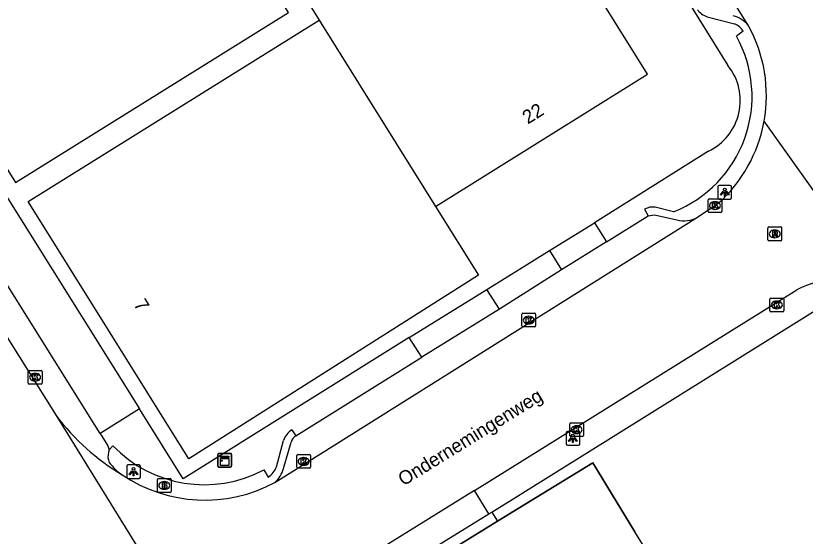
# Model space of a CAD drawing. Extents: x 158461 to 159795, y 387220 to 388672.
# Drawn here: x 158705 to 158762.6, y 387757.5 to 387795.5 of the extents above; entities that cross this region are included whole.
import ezdxf

# ---------------------------------------------------------------- set-up
doc = ezdxf.new("R2010")
doc.units = 0
for name, color, linetype in [('IMGEO_Brandkraan', 7, 'Continuous'), ('IMGEO_Hek', 7, 'Continuous'), ('IMGEO_Kast', 7, 'Continuous'), ('IMGEO_Kolk', 7, 'Continuous'), ('IMGEO_Lichtpunt', 7, 'Continuous'), ('IMGEO_Muur', 7, 'Continuous'), ('IMGEO_Openbare_ruimte_label', 7, 'Continuous'), ('IMGEO_Pand', 7, 'Continuous'), ('IMGEO_Pand_nummerreeks', 7, 'Continuous'), ('IMGEO_Parkeervlak_gesloten', 7, 'Continuous'), ('IMGEO_Rijbaan_lokaal_gesloten', 7, 'Continuous'), ('IMGEO_Rioolput', 7, 'Continuous'), ('IMGEO_Voetpad_open', 7, 'Continuous')]:
    doc.layers.add(name, color=color, linetype=linetype)

msp = doc.modelspace()

# ---------------------------------------------------------------- linework, layer by layer
at = {"layer": 'IMGEO_Brandkraan'}
for p, q in [((158715.44, 387761.734), (158716.292, 387761.734)), ((158715.365, 387760.808), (158715.365, 387761.66)), ((158715.853, 387761.514), (158715.878, 387761.514)), ((158716.366, 387761.66), (158716.366, 387760.808)), ((158716.292, 387760.734), (158715.44, 387760.734)), ((158715.876, 387760.954), (158715.851, 387760.954))]:
    msp.add_line(p, q, dxfattribs=at)
for points in [[(158715.44, 387761.734), (158716.292, 387761.734)], [(158715.365, 387760.808), (158715.365, 387761.66)], [(158715.713, 387761.434), (158715.713, 387761.034), (158715.926, 387761.034)], [(158715.944, 387761.434), (158715.713, 387761.434)], [(158715.892, 387761.353), (158715.838, 387761.353), (158715.838, 387761.277)], [(158715.838, 387761.277), (158715.891, 387761.277)], [(158715.9, 387761.201), (158715.838, 387761.201), (158715.838, 387761.12)], [(158715.838, 387761.12), (158715.9, 387761.12)], [(158716.366, 387761.66), (158716.366, 387760.808)], [(158716.292, 387760.734), (158715.44, 387760.734)]]:
    msp.add_lwpolyline(points, dxfattribs=at)
for centre, radius, start, end in [((158715.442, 387761.658), 0.0765, 91.55205, 178.44795), ((158715.442, 387761.658), 0.0765, 91.55205, 178.44795), ((158716.29, 387761.658), 0.0765, 1.55205, 88.44795), ((158716.29, 387761.658), 0.0765, 1.55205, 88.44795), ((158715.893, 387761.315), 0.0379, 267.82845, 90.93552), ((158715.901, 387761.16), 0.0404, 269.87594, 90.50774), ((158715.948, 387761.289), 0.145, 59.4692, 91.53667), ((158715.973, 387761.336), 0.0922, 285.51372, 58.15012), ((158715.978, 387761.144), 0.105, 301.31148, 78.98903), ((158715.442, 387760.81), 0.0765, 181.55205, 268.44795), ((158715.442, 387760.81), 0.0765, 181.55205, 268.44795), ((158715.932, 387761.285), 0.251, 268.66757, 293.53466), ((158716.29, 387760.81), 0.0765, 271.55205, 358.44795), ((158716.29, 387760.81), 0.0765, 271.55205, 358.44795)]:
    msp.add_arc(centre, radius, start, end, dxfattribs=at)
for centre, major_axis, ratio, start_param, end_param in [((158715.852, 387761.234), (-0.387, 0.002), 0.722429, 4.712389, 7.853982), ((158715.877, 387761.234), (-0.39, 0.002), 0.717154, 1.570796, 4.712389)]:
    msp.add_ellipse(centre, major_axis=major_axis, ratio=ratio, start_param=start_param, end_param=end_param, dxfattribs=at)
at = {"layer": 'IMGEO_Hek'}
msp.add_lwpolyline([(158740.146, 387758.622), (158747.096, 387762.876), (158750.152, 387757.849)], dxfattribs=at)
at = {"layer": 'IMGEO_Kast'}
for p, q in [((158719.768, 387762.652), (158719.768, 387763.493)), ((158719.768, 387763.493), (158719.768, 387762.652)), ((158719.843, 387763.577), (158720.684, 387763.577)), ((158720.684, 387763.577), (158719.843, 387763.577)), ((158720.768, 387763.502), (158720.768, 387762.661)), ((158720.768, 387762.661), (158720.768, 387763.502)), ((158720.693, 387762.577), (158719.852, 387762.577)), ((158719.852, 387762.577), (158720.693, 387762.577))]:
    msp.add_line(p, q, dxfattribs=at)
for points in [[(158719.963, 387763.367), (158720.563, 387763.367), (158720.563, 387763.282), (158719.963, 387763.282), (158719.963, 387763.367)], [(158719.963, 387763.192), (158720.563, 387763.192), (158720.563, 387762.703), (158719.963, 387762.703), (158719.963, 387763.192)]]:
    msp.add_lwpolyline(points, dxfattribs=at)
msp.add_circle((158720.047, 387763.041), 0.0377, dxfattribs=at)
for centre, start, end in [((158719.846, 387763.499), 92.4484, 184.28452), ((158719.846, 387763.499), 92.4484, 184.28452), ((158720.69, 387763.499), 2.4484, 94.28452), ((158720.69, 387763.499), 2.4484, 94.28452), ((158719.846, 387762.655), 182.4484, 274.28452), ((158719.846, 387762.655), 182.4484, 274.28452), ((158720.69, 387762.655), 272.4484, 4.28452), ((158720.69, 387762.655), 272.4484, 4.28452)]:
    msp.add_arc(centre, 0.0779, start, end, dxfattribs=at)
at = {"layer": 'IMGEO_Kolk'}
for p, q in [((158755.487, 387781.213), (158755.487, 387782.065)), ((158755.562, 387782.139), (158756.414, 387782.139)), ((158755.975, 387781.919), (158756, 387781.919)), ((158756.488, 387782.065), (158756.488, 387781.213)), ((158755.998, 387781.359), (158755.973, 387781.359)), ((158756.414, 387781.139), (158755.562, 387781.139)), ((158759.992, 387773.97), (158759.992, 387774.822)), ((158760.067, 387774.896), (158760.919, 387774.896)), ((158760.48, 387774.676), (158760.505, 387774.676)), ((158760.993, 387774.822), (158760.993, 387773.97)), ((158741.996, 387773.792), (158742.848, 387773.792)), ((158760.919, 387773.896), (158760.067, 387773.896)), ((158760.503, 387774.116), (158760.478, 387774.116)), ((158741.921, 387772.866), (158741.921, 387773.718)), ((158742.409, 387773.572), (158742.434, 387773.572)), ((158742.922, 387773.718), (158742.922, 387772.866)), ((158742.848, 387772.792), (158741.996, 387772.792)), ((158742.432, 387773.012), (158742.407, 387773.012)), ((158705.958, 387768.697), (158705.958, 387769.549)), ((158706.033, 387769.623), (158706.885, 387769.623)), ((158706.446, 387769.403), (158706.471, 387769.403)), ((158706.959, 387769.549), (158706.959, 387768.697)), ((158706.885, 387768.623), (158706.033, 387768.623)), ((158706.469, 387768.843), (158706.444, 387768.843)), ((158745.407, 387764.877), (158745.407, 387765.729)), ((158745.482, 387765.803), (158746.334, 387765.803)), ((158746.408, 387765.729), (158746.408, 387764.877)), ((158745.895, 387765.583), (158745.92, 387765.583)), ((158746.334, 387764.803), (158745.482, 387764.803)), ((158745.918, 387765.023), (158745.893, 387765.023)), ((158725.516, 387762.564), (158725.516, 387763.416)), ((158725.591, 387763.49), (158726.443, 387763.49)), ((158726.517, 387763.416), (158726.517, 387762.564)), ((158726.004, 387763.27), (158726.029, 387763.27)), ((158726.443, 387762.49), (158725.591, 387762.49)), ((158726.027, 387762.71), (158726.002, 387762.71))]:
    msp.add_line(p, q, dxfattribs=at)
for points in [[(158755.487, 387781.213), (158755.487, 387782.065)], [(158755.562, 387782.139), (158756.414, 387782.139)], [(158755.808, 387781.839), (158755.931, 387781.839), (158755.931, 387781.688), (158756.061, 387781.839), (158756.225, 387781.839), (158756.079, 387781.688), (158756.232, 387781.439), (158756.08, 387781.439), (158755.995, 387781.603), (158755.931, 387781.536), (158755.931, 387781.439), (158755.808, 387781.439), (158755.808, 387781.839)], [(158756.488, 387782.065), (158756.488, 387781.213)], [(158756.414, 387781.139), (158755.562, 387781.139)], [(158759.992, 387773.97), (158759.992, 387774.822)], [(158760.067, 387774.896), (158760.919, 387774.896)], [(158760.313, 387774.596), (158760.436, 387774.596), (158760.436, 387774.445), (158760.566, 387774.596), (158760.73, 387774.596), (158760.584, 387774.445), (158760.737, 387774.196), (158760.585, 387774.196), (158760.5, 387774.36), (158760.436, 387774.293), (158760.436, 387774.196), (158760.313, 387774.196), (158760.313, 387774.596)], [(158760.993, 387774.822), (158760.993, 387773.97)], [(158741.996, 387773.792), (158742.848, 387773.792)], [(158760.919, 387773.896), (158760.067, 387773.896)], [(158741.921, 387772.866), (158741.921, 387773.718)], [(158742.242, 387773.492), (158742.365, 387773.492), (158742.365, 387773.341), (158742.495, 387773.492), (158742.659, 387773.492), (158742.513, 387773.341), (158742.666, 387773.092), (158742.514, 387773.092), (158742.429, 387773.256), (158742.365, 387773.189), (158742.365, 387773.092), (158742.242, 387773.092), (158742.242, 387773.492)], [(158742.922, 387773.718), (158742.922, 387772.866)], [(158742.848, 387772.792), (158741.996, 387772.792)], [(158705.958, 387768.697), (158705.958, 387769.549)], [(158706.033, 387769.623), (158706.885, 387769.623)], [(158706.279, 387769.323), (158706.402, 387769.323), (158706.402, 387769.172), (158706.532, 387769.323), (158706.696, 387769.323), (158706.55, 387769.172), (158706.703, 387768.923), (158706.551, 387768.923), (158706.466, 387769.087), (158706.402, 387769.02), (158706.402, 387768.923), (158706.279, 387768.923), (158706.279, 387769.323)], [(158706.959, 387769.549), (158706.959, 387768.697)], [(158706.885, 387768.623), (158706.033, 387768.623)], [(158745.407, 387764.877), (158745.407, 387765.729)], [(158745.482, 387765.803), (158746.334, 387765.803)], [(158746.408, 387765.729), (158746.408, 387764.877)], [(158745.728, 387765.503), (158745.851, 387765.503), (158745.851, 387765.352), (158745.981, 387765.503), (158746.145, 387765.503), (158745.999, 387765.352), (158746.152, 387765.103), (158746, 387765.103), (158745.915, 387765.267), (158745.851, 387765.2), (158745.851, 387765.103), (158745.728, 387765.103), (158745.728, 387765.503)], [(158746.334, 387764.803), (158745.482, 387764.803)], [(158725.516, 387762.564), (158725.516, 387763.416)], [(158725.591, 387763.49), (158726.443, 387763.49)], [(158726.517, 387763.416), (158726.517, 387762.564)], [(158725.837, 387763.19), (158725.96, 387763.19), (158725.96, 387763.039), (158726.09, 387763.19), (158726.254, 387763.19), (158726.108, 387763.039), (158726.261, 387762.79), (158726.109, 387762.79), (158726.024, 387762.954), (158725.96, 387762.887), (158725.96, 387762.79), (158725.837, 387762.79), (158725.837, 387763.19)], [(158726.443, 387762.49), (158725.591, 387762.49)]]:
    msp.add_lwpolyline(points, dxfattribs=at)
for centre, start, end in [((158755.564, 387782.063), 91.55205, 178.44795), ((158755.564, 387782.063), 91.55205, 178.44795), ((158756.412, 387782.063), 1.55205, 88.44795), ((158756.412, 387782.063), 1.55205, 88.44795), ((158755.564, 387781.215), 181.55205, 268.44795), ((158755.564, 387781.215), 181.55205, 268.44795), ((158756.412, 387781.215), 271.55205, 358.44795), ((158756.412, 387781.215), 271.55205, 358.44795), ((158760.069, 387774.82), 91.55205, 178.44795), ((158760.069, 387774.82), 91.55205, 178.44795), ((158760.917, 387774.82), 1.55205, 88.44795), ((158760.917, 387774.82), 1.55205, 88.44795), ((158741.998, 387773.716), 91.55205, 178.44795), ((158741.998, 387773.716), 91.55205, 178.44795), ((158742.846, 387773.716), 1.55205, 88.44795), ((158742.846, 387773.716), 1.55205, 88.44795), ((158760.069, 387773.972), 181.55205, 268.44795), ((158760.069, 387773.972), 181.55205, 268.44795), ((158760.917, 387773.972), 271.55205, 358.44795), ((158760.917, 387773.972), 271.55205, 358.44795), ((158741.998, 387772.868), 181.55205, 268.44795), ((158741.998, 387772.868), 181.55205, 268.44795), ((158742.846, 387772.868), 271.55205, 358.44795), ((158742.846, 387772.868), 271.55205, 358.44795), ((158706.035, 387769.547), 91.55205, 178.44795), ((158706.035, 387769.547), 91.55205, 178.44795), ((158706.883, 387769.547), 1.55205, 88.44795), ((158706.883, 387769.547), 1.55205, 88.44795), ((158706.035, 387768.699), 181.55205, 268.44795), ((158706.035, 387768.699), 181.55205, 268.44795), ((158706.883, 387768.699), 271.55205, 358.44795), ((158706.883, 387768.699), 271.55205, 358.44795), ((158745.484, 387765.727), 91.55205, 178.44795), ((158745.484, 387765.727), 91.55205, 178.44795), ((158746.332, 387765.727), 1.55205, 88.44795), ((158746.332, 387765.727), 1.55205, 88.44795), ((158745.484, 387764.879), 181.55205, 268.44795), ((158745.484, 387764.879), 181.55205, 268.44795), ((158746.332, 387764.879), 271.55205, 358.44795), ((158746.332, 387764.879), 271.55205, 358.44795), ((158725.593, 387763.414), 91.55205, 178.44795), ((158725.593, 387763.414), 91.55205, 178.44795), ((158726.441, 387763.414), 1.55205, 88.44795), ((158726.441, 387763.414), 1.55205, 88.44795), ((158725.593, 387762.566), 181.55205, 268.44795), ((158725.593, 387762.566), 181.55205, 268.44795), ((158726.441, 387762.566), 271.55205, 358.44795), ((158726.441, 387762.566), 271.55205, 358.44795)]:
    msp.add_arc(centre, 0.0765, start, end, dxfattribs=at)
for centre, major_axis, ratio, start_param, end_param in [((158755.974, 387781.639), (-0.387, 0.002), 0.722429, 4.712389, 7.853982), ((158755.999, 387781.639), (-0.39, 0.002), 0.717154, 1.570796, 4.712389), ((158760.479, 387774.396), (-0.387, 0.002), 0.722429, 4.712389, 7.853982), ((158760.504, 387774.396), (-0.39, 0.002), 0.717154, 1.570796, 4.712389), ((158742.408, 387773.292), (-0.387, 0.002), 0.722429, 4.712389, 7.853982), ((158742.433, 387773.292), (-0.39, 0.002), 0.717154, 1.570796, 4.712389), ((158706.445, 387769.123), (-0.387, 0.002), 0.722429, 4.712389, 7.853982), ((158706.47, 387769.123), (-0.39, 0.002), 0.717154, 1.570796, 4.712389), ((158745.894, 387765.303), (-0.387, 0.002), 0.722429, 4.712389, 7.853982), ((158745.919, 387765.303), (-0.39, 0.002), 0.717154, 1.570796, 4.712389), ((158726.003, 387762.99), (-0.387, 0.002), 0.722429, 4.712389, 7.853982), ((158726.028, 387762.99), (-0.39, 0.002), 0.717154, 1.570796, 4.712389)]:
    msp.add_ellipse(centre, major_axis=major_axis, ratio=ratio, start_param=start_param, end_param=end_param, dxfattribs=at)
at = {"layer": 'IMGEO_Lichtpunt'}
for p, q in [((158756.2, 387783.017), (158756.2, 387782.21)), ((158756.2, 387783.017), (158756.2, 387782.21)), ((158757.102, 387783.112), (158756.294, 387783.112)), ((158757.102, 387783.112), (158756.294, 387783.112)), ((158757.196, 387782.21), (158757.196, 387783.017)), ((158757.196, 387782.21), (158757.196, 387783.017)), ((158756.294, 387782.116), (158757.102, 387782.116)), ((158756.294, 387782.116), (158757.102, 387782.116)), ((158746.04, 387765.167), (158745.232, 387765.167)), ((158746.04, 387765.167), (158745.232, 387765.167)), ((158745.138, 387765.072), (158745.138, 387764.265)), ((158745.138, 387765.072), (158745.138, 387764.265)), ((158746.134, 387764.265), (158746.134, 387765.072)), ((158746.134, 387764.265), (158746.134, 387765.072)), ((158745.232, 387764.171), (158746.04, 387764.171)), ((158745.232, 387764.171), (158746.04, 387764.171)), ((158713.128, 387762.646), (158713.128, 387761.839)), ((158713.128, 387762.646), (158713.128, 387761.839)), ((158714.03, 387762.741), (158713.222, 387762.741)), ((158714.03, 387762.741), (158713.222, 387762.741)), ((158714.124, 387761.839), (158714.124, 387762.646)), ((158714.124, 387761.839), (158714.124, 387762.646)), ((158713.222, 387761.745), (158714.03, 387761.745)), ((158713.222, 387761.745), (158714.03, 387761.745))]:
    msp.add_line(p, q, dxfattribs=at)
for points in [[(158756.574, 387782.681), (158756.613, 387782.653), (158756.425, 387782.391), (158756.387, 387782.418), (158756.574, 387782.681)], [(158756.676, 387782.633), (158756.723, 387782.633), (158756.723, 387782.311), (158756.676, 387782.311), (158756.676, 387782.633)], [(158756.786, 387782.653), (158756.824, 387782.68), (158757.011, 387782.418), (158756.972, 387782.39), (158756.786, 387782.653)], [(158745.512, 387764.736), (158745.551, 387764.708), (158745.363, 387764.446), (158745.325, 387764.473), (158745.512, 387764.736)], [(158745.614, 387764.688), (158745.661, 387764.688), (158745.661, 387764.366), (158745.614, 387764.366), (158745.614, 387764.688)], [(158745.724, 387764.708), (158745.762, 387764.735), (158745.949, 387764.473), (158745.91, 387764.445), (158745.724, 387764.708)], [(158713.502, 387762.31), (158713.541, 387762.282), (158713.353, 387762.02), (158713.315, 387762.047), (158713.502, 387762.31)], [(158713.604, 387762.262), (158713.651, 387762.262), (158713.651, 387761.94), (158713.604, 387761.94), (158713.604, 387762.262)], [(158713.714, 387762.282), (158713.752, 387762.309), (158713.939, 387762.047), (158713.9, 387762.019), (158713.714, 387762.282)]]:
    msp.add_lwpolyline(points, dxfattribs=at)
for centre in [(158756.699, 387782.815), (158745.637, 387764.87), (158713.627, 387762.444)]:
    msp.add_circle(centre, 0.0994, dxfattribs=at)
for centre, start, end in [((158756.294, 387783.017), 90, 180), ((158756.294, 387783.017), 90, 180), ((158757.102, 387783.017), 0, 90), ((158757.102, 387783.017), 0, 90), ((158756.294, 387782.21), 180, 270), ((158756.294, 387782.21), 180, 270), ((158757.102, 387782.21), 270, 0), ((158757.102, 387782.21), 270, 360), ((158745.232, 387765.072), 90, 180), ((158745.232, 387765.072), 90, 180), ((158746.04, 387765.072), 0, 90), ((158746.04, 387765.072), 0, 90), ((158745.232, 387764.265), 180, 270), ((158745.232, 387764.265), 180, 270), ((158746.04, 387764.265), 270, 0), ((158746.04, 387764.265), 270, 360), ((158713.222, 387762.646), 90, 180), ((158713.222, 387762.646), 90, 180), ((158714.03, 387762.646), 0, 90), ((158714.03, 387762.646), 0, 90), ((158713.222, 387761.839), 180, 270), ((158713.222, 387761.839), 180, 270), ((158714.03, 387761.839), 270, 0), ((158714.03, 387761.839), 270, 360)]:
    msp.add_arc(centre, 0.0946, start, end, dxfattribs=at)
at = {"layer": 'IMGEO_Muur'}
msp.add_lwpolyline([(158730.476, 387752.663), (158740.146, 387758.622)], dxfattribs=at)
at = {"layer": 'IMGEO_Pand'}
for points in [[(158735.631, 387781.581), (158751.068, 387791.209), (158735.086, 387816.834), (158730.844, 387814.188), (158719.649, 387807.206)], [(158714.709, 387815.167), (158709.613, 387811.988), (158711.297, 387809.289), (158708.207, 387807.361), (158709.969, 387804.536), (158701.131, 387799.023), (158696.888, 387796.376), (158705.038, 387783.311), (158709.281, 387785.958), (158724.907, 387795.706), (158719.499, 387804.377), (158720.877, 387805.237)], [(158720.877, 387805.237), (158727.162, 387795.16)], [(158735.631, 387781.581), (158738.754, 387776.575), (158717.649, 387763.184), (158705.955, 387781.931), (158710.198, 387784.578), (158727.162, 387795.16)], [(158727.162, 387795.16), (158735.631, 387781.581)]]:
    msp.add_lwpolyline(points, dxfattribs=at)
at = {"layer": 'IMGEO_Parkeervlak_gesloten'}
msp.add_lwpolyline([(158740.146, 387758.622), (158730.476, 387752.663)], dxfattribs=at)
at = {"layer": 'IMGEO_Rijbaan_lokaal_gesloten'}
for points in [[(158758.415, 387794.78), (158719.943, 387856.262)], [(158672.195, 387823.443), (158707.993, 387766.325)], [(158767.87, 387776.121), (158759.565, 387787.784)], [(158754.714, 387780.793), (158756.204, 387781.781)], [(158723.929, 387761.461), (158754.714, 387780.793)], [(158738.466, 387760.857), (158761.945, 387775.488)], [(158739.726, 387759.281), (158764.769, 387774.917)], [(158707.993, 387766.325), (158724.913, 387738.934), (158725.058, 387738.734)], [(158767.085, 387730.664), (158755.041, 387750), (158750.152, 387757.849), (158747.096, 387762.876), (158740.146, 387758.622)], [(158738.466, 387760.857), (158729.005, 387754.982)], [(158739.726, 387759.281), (158740.146, 387758.622)]]:
    msp.add_lwpolyline(points, dxfattribs=at)
for centre, radius, start, end in [((158749.162, 387789.666), 10.572, 349.7429, 28.92666), ((158749.159, 387789.668), 10.575, 311.77369, 349.73854), ((158765.716, 387768.241), 8.169, 74.70926, 117.48692), ((158721.752, 387776.82), 17.304, 217.33487, 238.85155), ((158718.819, 387770.936), 10.766, 236.01332, 298.33788)]:
    msp.add_arc(centre, radius, start, end, dxfattribs=at)
at = {"layer": 'IMGEO_Rioolput'}
for p, q in [((158759.844, 387779.152), (158759.844, 387780.004)), ((158759.919, 387780.078), (158760.771, 387780.078)), ((158760.332, 387779.858), (158760.357, 387779.858)), ((158760.845, 387780.004), (158760.845, 387779.152)), ((158760.771, 387779.078), (158759.919, 387779.078)), ((158760.355, 387779.298), (158760.33, 387779.298))]:
    msp.add_line(p, q, dxfattribs=at)
for points in [[(158759.844, 387779.152), (158759.844, 387780.004)], [(158759.919, 387780.078), (158760.771, 387780.078)], [(158760.433, 387779.776), (158760.181, 387779.778), (158760.181, 387779.378)], [(158760.181, 387779.378), (158760.305, 387779.378), (158760.305, 387779.54), (158760.316, 387779.54)], [(158760.359, 387779.697), (158760.305, 387779.697), (158760.305, 387779.616)], [(158760.305, 387779.616), (158760.357, 387779.616)], [(158760.845, 387780.004), (158760.845, 387779.152)], [(158760.771, 387779.078), (158759.919, 387779.078)], [(158760.363, 387779.511), (158760.434, 387779.378), (158760.574, 387779.378), (158760.509, 387779.504)]]:
    msp.add_lwpolyline(points, dxfattribs=at)
for centre, radius, start, end in [((158759.921, 387780.002), 0.0765, 91.55205, 178.44795), ((158759.921, 387780.002), 0.0765, 91.55205, 178.44795), ((158760.315, 387779.487), 0.0533, 26.02933, 88.69889), ((158760.341, 387779.805), 0.19, 274.7715, 282.96867), ((158760.365, 387779.601), 0.0964, 77.00612, 93.18647), ((158760.379, 387779.658), 0.0378, 276.66336, 79.67722), ((158760.432, 387779.666), 0.109, 350.36119, 89.41601), ((158760.43, 387779.666), 0.112, 277.58423, 350.98172), ((158760.414, 387779.451), 0.108, 29.51342, 73.79051), ((158760.769, 387780.002), 0.0765, 1.55205, 88.44795), ((158760.769, 387780.002), 0.0765, 1.55205, 88.44795), ((158759.921, 387779.154), 0.0765, 181.55205, 268.44795), ((158759.921, 387779.154), 0.0765, 181.55205, 268.44795), ((158760.769, 387779.154), 0.0765, 271.55205, 358.44795), ((158760.769, 387779.154), 0.0765, 271.55205, 358.44795)]:
    msp.add_arc(centre, radius, start, end, dxfattribs=at)
for centre, major_axis, ratio, start_param, end_param in [((158760.331, 387779.578), (-0.387, 0.002), 0.722429, 4.712389, 7.853982), ((158760.356, 387779.578), (-0.39, 0.002), 0.717154, 1.570796, 4.712389)]:
    msp.add_ellipse(centre, major_axis=major_axis, ratio=ratio, start_param=start_param, end_param=end_param, dxfattribs=at)
at = {"layer": 'IMGEO_Voetpad_open'}
for points in [[(158751.714, 387800.276), (158756.93, 387791.852)], [(158755.429, 387795.408), (158757.398, 387794.887)], [(158758.05, 387794.343), (158757.552, 387793.98)], [(158699.252, 387790.473), (158714.054, 387766.818)], [(158711.195, 387765.014), (158696.373, 387788.699)], [(158755.504, 387785.603), (158747.2, 387780.372)], [(158750.858, 387781.373), (158751.114, 387780.903)], [(158752.971, 387781.19), (158751.635, 387781.513)], [(158748.076, 387778.986), (158751.114, 387780.903)], [(158751.114, 387780.903), (158751.579, 387780.973), (158753.203, 387780.588)], [(158743.923, 387778.371), (158747.2, 387780.372)], [(158747.2, 387780.372), (158748.076, 387778.986)], [(158748.076, 387778.986), (158744.813, 387776.947)], [(158739.37, 387775.529), (158743.923, 387778.371)], [(158743.923, 387778.371), (158744.813, 387776.947)], [(158744.813, 387776.947), (158740.279, 387774.095)], [(158733.714, 387772.034), (158739.37, 387775.529)], [(158740.279, 387774.095), (158739.37, 387775.529)], [(158740.279, 387774.095), (158734.618, 387770.583)], [(158733.714, 387772.034), (158717.252, 387761.719), (158714.054, 387766.818)], [(158734.618, 387770.583), (158733.714, 387772.034)], [(158725.456, 387764.842), (158734.618, 387770.583)], [(158714.054, 387766.818), (158711.195, 387765.014)], [(158725.165, 387765.292), (158725.456, 387764.842)], [(158711.195, 387765.014), (158711.756, 387764.131), (158711.846, 387763.835)], [(158711.846, 387763.835), (158712.113, 387764.136)], [(158724.031, 387762.605), (158724.559, 387764.515)], [(158724.544, 387762.478), (158725.104, 387764.395)], [(158711.846, 387763.835), (158711.804, 387763.653)], [(158723.11, 387762.368), (158723.44, 387761.843)], [(158739.517, 387759.173), (158738.466, 387760.857)], [(158730.068, 387753.326), (158739.517, 387759.173)], [(158739.517, 387759.173), (158739.726, 387759.281)]]:
    msp.add_lwpolyline(points, dxfattribs=at)
for centre, radius, start, end in [((158755.763, 387796.621), 1.258, 212.66105, 254.59181), ((158756.737, 387793.343), 2.21, 40.56629, 74.76862), ((158756.95, 387793.688), 1.28, 30.78727, 69.53247), ((158749.653, 387789.594), 9.035, 291.54357, 29.04438), ((158753.745, 387789.292), 4.087, 295.49611, 38.79472), ((158751.44, 387780.368), 1.162, 80.34552, 120.08242), ((158753.702, 387782.58), 2.053, 255.92893, 299.52356), ((158725.801, 387764.171), 1.288, 119.56587, 164.53117), ((158725.851, 387764.169), 0.78, 120.39222, 163.16889), ((158718.782, 387770.533), 9.241, 223.80558, 297.92772), ((158712.8, 387763.36), 1.039, 163.6403, 205.09733), ((158714.993, 387765.218), 3.886, 216.26277, 235.6562), ((158722.662, 387763.057), 1.442, 302.66564, 341.74073), ((158722.56, 387762.983), 2.047, 311.96239, 345.71324)]:
    msp.add_arc(centre, radius, start, end, dxfattribs=at)

# ---------------------------------------------------------------- texts
at = {"layer": 'IMGEO_Openbare_ruimte_label'}
msp.add_text('Ondernemingenweg', height=1, rotation=31.7502, dxfattribs=at).set_placement((158733.291, 387761.164))
at = {"layer": 'IMGEO_Pand_nummerreeks'}
for s, rotation, p in [('22', 31.95164, (158742.352, 387787.541)), ('7', 301.95508, (158713.599, 387774.439))]:
    msp.add_text(s, height=1, rotation=rotation, dxfattribs=at).set_placement(p)

doc.saveas('drawing.dxf')
